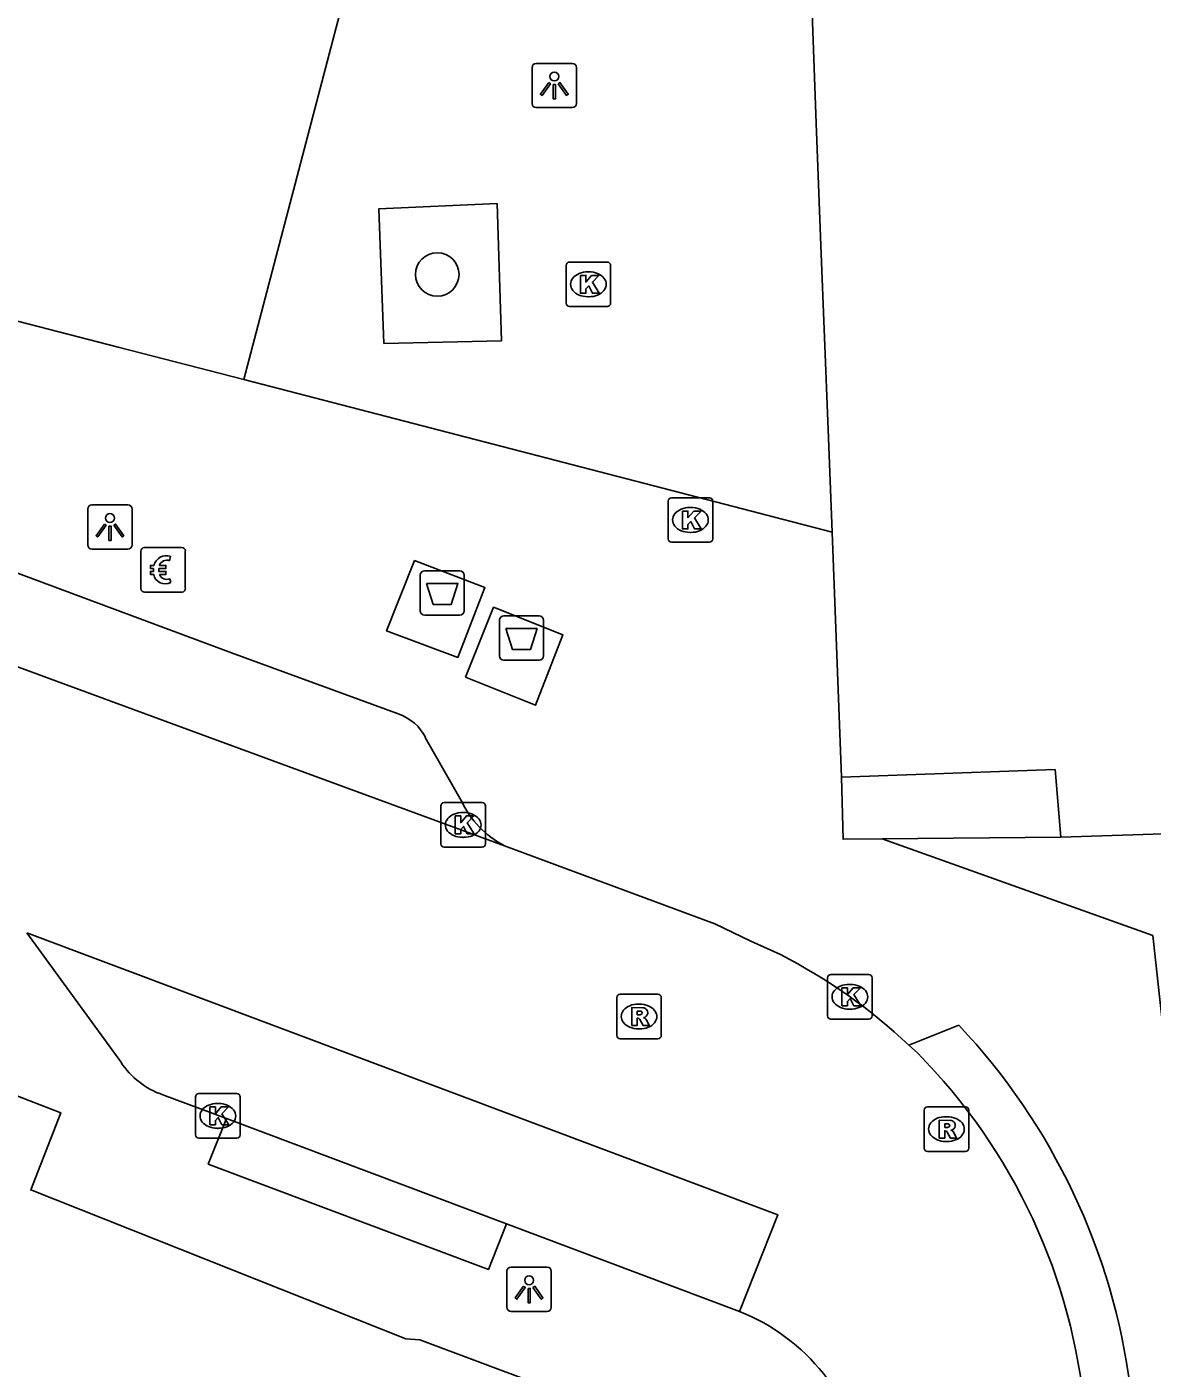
# Model space of a CAD drawing. Extents: x 160664 to 161506, y 382245 to 383288.
# Drawn here: x 161226.63 to 161251.93, y 382834.13 to 382864.29 of the extents above; entities that cross this region are included whole.
import ezdxf

# ---------------------------------------------------------------- set-up
doc = ezdxf.new("R2010")
doc.units = 0
for name, color, linetype in [('IMGEO_Afval_apart_plaats', 7, 'Continuous'), ('IMGEO_Betaalautomaat', 7, 'Continuous'), ('IMGEO_Boom', 7, 'Continuous'), ('IMGEO_Kolk', 7, 'Continuous'), ('IMGEO_Lichtpunt', 7, 'Continuous'), ('IMGEO_Pand', 7, 'Continuous'), ('IMGEO_Pand_overbouw', 7, 'Continuous'), ('IMGEO_Rijbaan_lokaal_open', 7, 'Continuous'), ('IMGEO_Rioolput', 7, 'Continuous'), ('IMGEO_Voetpad_gesloten', 7, 'Continuous'), ('IMGEO_Voetpad_open', 7, 'Continuous')]:
    doc.layers.add(name, color=color, linetype=linetype)

msp = doc.modelspace()

# ---------------------------------------------------------------- linework, layer by layer
at = {"layer": 'IMGEO_Afval_apart_plaats'}
for p, q in [((161235.576, 382852.061), (161236.366, 382852.061)), ((161236.366, 382852.061), (161235.576, 382852.061)), ((161235.476, 382851.161), (161235.476, 382851.961)), ((161235.476, 382851.961), (161235.476, 382851.161)), ((161236.466, 382851.961), (161236.466, 382851.161)), ((161236.466, 382851.161), (161236.466, 382851.961)), ((161236.366, 382851.061), (161235.576, 382851.061)), ((161235.576, 382851.061), (161236.366, 382851.061)), ((161237.257, 382850.146), (161237.257, 382850.946)), ((161237.257, 382850.946), (161237.257, 382850.146)), ((161237.357, 382851.046), (161238.147, 382851.046)), ((161238.147, 382851.046), (161237.357, 382851.046)), ((161238.247, 382850.946), (161238.247, 382850.146)), ((161238.247, 382850.146), (161238.247, 382850.946)), ((161238.147, 382850.046), (161237.357, 382850.046)), ((161237.357, 382850.046), (161238.147, 382850.046))]:
    msp.add_line(p, q, dxfattribs=at)
for points in [[(161235.619, 382851.775), (161236.323, 382851.775), (161236.174, 382851.305), (161235.768, 382851.305), (161235.619, 382851.775)], [(161237.4, 382850.76), (161238.104, 382850.76), (161237.955, 382850.29), (161237.549, 382850.29), (161237.4, 382850.76)]]:
    msp.add_lwpolyline(points, dxfattribs=at)
for centre, start, end in [((161235.576, 382851.961), 90, 180), ((161235.576, 382851.961), 90, 180), ((161236.366, 382851.961), 0, 90), ((161236.366, 382851.961), 360, 90), ((161235.576, 382851.161), 180, 270), ((161235.576, 382851.161), 180, 270), ((161236.366, 382851.161), 270, 0), ((161236.366, 382851.161), 270, 0), ((161237.357, 382850.946), 90, 180), ((161237.357, 382850.946), 90, 180), ((161238.147, 382850.946), 0, 90), ((161238.147, 382850.946), 360, 90), ((161237.357, 382850.146), 180, 270), ((161237.357, 382850.146), 180, 270), ((161238.147, 382850.146), 270, 0), ((161238.147, 382850.146), 270, 0)]:
    msp.add_arc(centre, 0.1, start, end, dxfattribs=at)
at = {"layer": 'IMGEO_Betaalautomaat'}
for p, q in [((161229.269, 382852.581), (161230.11, 382852.581)), ((161230.11, 382852.581), (161229.269, 382852.581)), ((161229.194, 382851.657), (161229.194, 382852.498)), ((161229.194, 382852.498), (161229.194, 382851.657)), ((161229.856, 382852.386), (161229.839, 382852.286)), ((161230.193, 382852.507), (161230.193, 382851.666)), ((161230.193, 382851.666), (161230.193, 382852.507)), ((161229.477, 382852.045), (161229.477, 382852.113)), ((161229.598, 382852.113), (161229.598, 382852.045)), ((161229.843, 382851.88), (161229.865, 382851.793)), ((161230.119, 382851.582), (161229.278, 382851.582)), ((161229.278, 382851.582), (161230.119, 382851.582))]:
    msp.add_line(p, q, dxfattribs=at)
for points in [[(161229.477, 382852.113), (161229.408, 382852.113), (161229.408, 382852.182), (161229.487, 382852.182)], [(161229.482, 382851.976), (161229.408, 382851.976), (161229.408, 382852.045), (161229.477, 382852.045)], [(161229.609, 382852.182), (161229.756, 382852.182), (161229.756, 382852.113), (161229.598, 382852.113)], [(161229.598, 382852.045), (161229.756, 382852.045), (161229.756, 382851.976), (161229.612, 382851.976)]]:
    msp.add_lwpolyline(points, dxfattribs=at)
for centre, radius, start, end in [((161229.272, 382852.504), 0.0779, 92.4484, 184.2845), ((161229.272, 382852.504), 0.0779, 92.4484, 184.2845), ((161230.116, 382852.504), 0.0779, 2.4484, 94.2845), ((161230.116, 382852.504), 0.0779, 2.4484, 94.2845), ((161229.77, 382852.106), 0.293, 73.014, 165.0139), ((161229.776, 382852.119), 0.179, 69.3236, 159.5683), ((161229.743, 382852.031), 0.267, 191.8096, 297.0389), ((161229.776, 382852.046), 0.179, 202.7625, 291.8693), ((161229.272, 382851.66), 0.0779, 182.4484, 274.2845), ((161229.272, 382851.66), 0.0779, 182.4484, 274.2845), ((161230.116, 382851.66), 0.0779, 272.4484, 4.2845), ((161230.116, 382851.66), 0.0779, 272.4484, 4.2845)]:
    msp.add_arc(centre, radius, start, end, dxfattribs=at)
at = {"layer": 'IMGEO_Boom'}
msp.add_circle((161235.859, 382858.724), 0.489, dxfattribs=at)
at = {"layer": 'IMGEO_Kolk'}
for p, q in [((161238.756, 382858.076), (161238.756, 382858.928)), ((161238.831, 382859.002), (161239.683, 382859.002)), ((161239.757, 382858.928), (161239.757, 382858.076)), ((161239.244, 382858.782), (161239.269, 382858.782)), ((161239.267, 382858.222), (161239.242, 382858.222)), ((161239.683, 382858.002), (161238.831, 382858.002)), ((161241.051, 382852.776), (161241.051, 382853.628)), ((161241.126, 382853.702), (161241.978, 382853.702)), ((161241.539, 382853.482), (161241.564, 382853.482)), ((161242.052, 382853.628), (161242.052, 382852.776)), ((161241.562, 382852.922), (161241.537, 382852.922)), ((161241.978, 382852.702), (161241.126, 382852.702)), ((161236.016, 382846.845), (161236.868, 382846.845)), ((161235.941, 382845.919), (161235.941, 382846.771)), ((161236.429, 382846.625), (161236.454, 382846.625)), ((161236.942, 382846.771), (161236.942, 382845.919)), ((161236.452, 382846.065), (161236.427, 382846.065)), ((161236.868, 382845.845), (161236.016, 382845.845)), ((161244.711, 382842.979), (161245.563, 382842.979)), ((161244.636, 382842.053), (161244.636, 382842.905)), ((161245.124, 382842.759), (161245.149, 382842.759)), ((161245.637, 382842.905), (161245.637, 382842.053)), ((161245.147, 382842.199), (161245.122, 382842.199)), ((161245.563, 382841.979), (161244.711, 382841.979)), ((161230.424, 382839.375), (161230.424, 382840.227)), ((161230.499, 382840.301), (161231.351, 382840.301)), ((161231.425, 382840.227), (161231.425, 382839.375)), ((161230.912, 382840.081), (161230.937, 382840.081)), ((161230.935, 382839.521), (161230.91, 382839.521)), ((161231.351, 382839.301), (161230.499, 382839.301))]:
    msp.add_line(p, q, dxfattribs=at)
for points in [[(161238.756, 382858.076), (161238.756, 382858.928)], [(161238.831, 382859.002), (161239.683, 382859.002)], [(161239.757, 382858.928), (161239.757, 382858.076)], [(161239.077, 382858.702), (161239.2, 382858.702), (161239.2, 382858.551), (161239.33, 382858.702), (161239.494, 382858.702), (161239.348, 382858.551), (161239.501, 382858.302), (161239.349, 382858.302), (161239.264, 382858.466), (161239.2, 382858.399), (161239.2, 382858.302), (161239.077, 382858.302), (161239.077, 382858.702)], [(161239.683, 382858.002), (161238.831, 382858.002)], [(161241.051, 382852.776), (161241.051, 382853.628)], [(161241.126, 382853.702), (161241.978, 382853.702)], [(161242.052, 382853.628), (161242.052, 382852.776)], [(161241.372, 382853.402), (161241.495, 382853.402), (161241.495, 382853.251), (161241.625, 382853.402), (161241.789, 382853.402), (161241.643, 382853.251), (161241.796, 382853.002), (161241.644, 382853.002), (161241.559, 382853.166), (161241.495, 382853.099), (161241.495, 382853.002), (161241.372, 382853.002), (161241.372, 382853.402)], [(161241.978, 382852.702), (161241.126, 382852.702)], [(161236.016, 382846.845), (161236.868, 382846.845)], [(161235.941, 382845.919), (161235.941, 382846.771)], [(161236.262, 382846.545), (161236.385, 382846.545), (161236.385, 382846.394), (161236.515, 382846.545), (161236.679, 382846.545), (161236.533, 382846.394), (161236.686, 382846.145), (161236.534, 382846.145), (161236.449, 382846.309), (161236.385, 382846.242), (161236.385, 382846.145), (161236.262, 382846.145), (161236.262, 382846.545)], [(161236.942, 382846.771), (161236.942, 382845.919)], [(161236.868, 382845.845), (161236.016, 382845.845)], [(161244.711, 382842.979), (161245.563, 382842.979)], [(161244.636, 382842.053), (161244.636, 382842.905)], [(161244.957, 382842.679), (161245.08, 382842.679), (161245.08, 382842.528), (161245.21, 382842.679), (161245.374, 382842.679), (161245.228, 382842.528), (161245.381, 382842.279), (161245.229, 382842.279), (161245.144, 382842.443), (161245.08, 382842.376), (161245.08, 382842.279), (161244.957, 382842.279), (161244.957, 382842.679)], [(161245.637, 382842.905), (161245.637, 382842.053)], [(161245.563, 382841.979), (161244.711, 382841.979)], [(161230.424, 382839.375), (161230.424, 382840.227)], [(161230.499, 382840.301), (161231.351, 382840.301)], [(161231.425, 382840.227), (161231.425, 382839.375)], [(161230.745, 382840.001), (161230.868, 382840.001), (161230.868, 382839.85), (161230.998, 382840.001), (161231.162, 382840.001), (161231.016, 382839.85), (161231.169, 382839.601), (161231.017, 382839.601), (161230.932, 382839.765), (161230.868, 382839.698), (161230.868, 382839.601), (161230.745, 382839.601), (161230.745, 382840.001)], [(161231.351, 382839.301), (161230.499, 382839.301)]]:
    msp.add_lwpolyline(points, dxfattribs=at)
for centre, start, end in [((161238.833, 382858.926), 91.552, 178.448), ((161238.833, 382858.926), 91.552, 178.448), ((161239.681, 382858.926), 1.552, 88.448), ((161239.681, 382858.926), 1.552, 88.448), ((161238.833, 382858.078), 181.552, 268.448), ((161238.833, 382858.078), 181.552, 268.448), ((161239.681, 382858.078), 271.552, 358.448), ((161239.681, 382858.078), 271.552, 358.448), ((161241.128, 382853.626), 91.552, 178.448), ((161241.128, 382853.626), 91.552, 178.448), ((161241.976, 382853.626), 1.552, 88.448), ((161241.976, 382853.626), 1.552, 88.448), ((161241.128, 382852.778), 181.552, 268.448), ((161241.128, 382852.778), 181.552, 268.448), ((161241.976, 382852.778), 271.552, 358.448), ((161241.976, 382852.778), 271.552, 358.448), ((161236.018, 382846.769), 91.552, 178.448), ((161236.018, 382846.769), 91.552, 178.448), ((161236.866, 382846.769), 1.552, 88.448), ((161236.866, 382846.769), 1.552, 88.448), ((161236.018, 382845.921), 181.552, 268.448), ((161236.018, 382845.921), 181.552, 268.448), ((161236.866, 382845.921), 271.552, 358.448), ((161236.866, 382845.921), 271.552, 358.448), ((161244.713, 382842.903), 91.552, 178.448), ((161244.713, 382842.903), 91.552, 178.448), ((161245.561, 382842.903), 1.552, 88.448), ((161245.561, 382842.903), 1.552, 88.448), ((161244.713, 382842.055), 181.552, 268.448), ((161244.713, 382842.055), 181.552, 268.448), ((161245.561, 382842.055), 271.552, 358.448), ((161245.561, 382842.055), 271.552, 358.448), ((161230.501, 382840.225), 91.552, 178.448), ((161230.501, 382840.225), 91.552, 178.448), ((161231.349, 382840.225), 1.552, 88.448), ((161231.349, 382840.225), 1.552, 88.448), ((161230.501, 382839.377), 181.552, 268.448), ((161230.501, 382839.377), 181.552, 268.448), ((161231.349, 382839.377), 271.552, 358.448), ((161231.349, 382839.377), 271.552, 358.448)]:
    msp.add_arc(centre, 0.0765, start, end, dxfattribs=at)
for centre, major_axis, ratio, start_param, end_param in [((161239.243, 382858.502), (-0.387, 0.002), 0.722429, 4.712389, 7.853982), ((161239.268, 382858.502), (-0.39, 0.002), 0.717154, 1.570796, 4.712389), ((161241.538, 382853.202), (-0.387, 0.002), 0.722429, 4.712389, 7.853982), ((161241.563, 382853.202), (-0.39, 0.002), 0.717154, 1.570796, 4.712389), ((161236.428, 382846.345), (-0.387, 0.002), 0.722429, 4.712389, 7.853982), ((161236.453, 382846.345), (-0.39, 0.002), 0.717154, 1.570796, 4.712389), ((161245.123, 382842.479), (-0.387, 0.002), 0.722429, 4.712389, 7.853982), ((161245.148, 382842.479), (-0.39, 0.002), 0.717154, 1.570796, 4.712389), ((161230.911, 382839.801), (-0.387, 0.002), 0.722429, 4.712389, 7.853982), ((161230.936, 382839.801), (-0.39, 0.002), 0.717154, 1.570796, 4.712389)]:
    msp.add_ellipse(centre, major_axis=major_axis, ratio=ratio, start_param=start_param, end_param=end_param, dxfattribs=at)
at = {"layer": 'IMGEO_Lichtpunt'}
for p, q in [((161238.893, 382863.471), (161238.085, 382863.471)), ((161238.893, 382863.471), (161238.085, 382863.471)), ((161237.991, 382863.376), (161237.991, 382862.569)), ((161237.991, 382863.376), (161237.991, 382862.569)), ((161238.987, 382862.569), (161238.987, 382863.376)), ((161238.987, 382862.569), (161238.987, 382863.376)), ((161238.085, 382862.475), (161238.893, 382862.475)), ((161238.085, 382862.475), (161238.893, 382862.475)), ((161228.901, 382853.542), (161228.093, 382853.542)), ((161228.901, 382853.542), (161228.093, 382853.542)), ((161227.999, 382853.447), (161227.999, 382852.64)), ((161227.999, 382853.447), (161227.999, 382852.64)), ((161228.995, 382852.64), (161228.995, 382853.447)), ((161228.995, 382852.64), (161228.995, 382853.447)), ((161228.093, 382852.546), (161228.901, 382852.546)), ((161228.093, 382852.546), (161228.901, 382852.546)), ((161237.425, 382836.306), (161237.425, 382835.499)), ((161237.425, 382836.306), (161237.425, 382835.499)), ((161238.327, 382836.401), (161237.519, 382836.401)), ((161238.327, 382836.401), (161237.519, 382836.401)), ((161238.421, 382835.499), (161238.421, 382836.306)), ((161238.421, 382835.499), (161238.421, 382836.306)), ((161237.519, 382835.405), (161238.327, 382835.405)), ((161237.519, 382835.405), (161238.327, 382835.405))]:
    msp.add_line(p, q, dxfattribs=at)
for points in [[(161238.365, 382863.04), (161238.404, 382863.012), (161238.216, 382862.75), (161238.178, 382862.777), (161238.365, 382863.04)], [(161238.467, 382862.992), (161238.514, 382862.992), (161238.514, 382862.67), (161238.467, 382862.67), (161238.467, 382862.992)], [(161238.577, 382863.012), (161238.615, 382863.039), (161238.802, 382862.777), (161238.763, 382862.749), (161238.577, 382863.012)], [(161228.373, 382853.111), (161228.412, 382853.083), (161228.224, 382852.821), (161228.186, 382852.848), (161228.373, 382853.111)], [(161228.475, 382853.063), (161228.522, 382853.063), (161228.522, 382852.741), (161228.475, 382852.741), (161228.475, 382853.063)], [(161228.585, 382853.083), (161228.623, 382853.11), (161228.81, 382852.848), (161228.771, 382852.82), (161228.585, 382853.083)], [(161237.799, 382835.97), (161237.838, 382835.942), (161237.65, 382835.68), (161237.612, 382835.707), (161237.799, 382835.97)], [(161237.901, 382835.922), (161237.948, 382835.922), (161237.948, 382835.6), (161237.901, 382835.6), (161237.901, 382835.922)], [(161238.011, 382835.942), (161238.049, 382835.969), (161238.236, 382835.707), (161238.197, 382835.679), (161238.011, 382835.942)]]:
    msp.add_lwpolyline(points, dxfattribs=at)
for centre in [(161238.49, 382863.174), (161228.498, 382853.245), (161237.924, 382836.104)]:
    msp.add_circle(centre, 0.0994, dxfattribs=at)
for centre, start, end in [((161238.085, 382863.376), 90, 180), ((161238.085, 382863.376), 90, 180), ((161238.893, 382863.376), 0, 90), ((161238.893, 382863.376), 0, 90), ((161238.085, 382862.569), 180, 270), ((161238.085, 382862.569), 180, 270), ((161238.893, 382862.569), 270, 0), ((161238.893, 382862.569), 270, 360), ((161228.093, 382853.447), 90, 180), ((161228.093, 382853.447), 90, 180), ((161228.901, 382853.447), 0, 90), ((161228.901, 382853.447), 0, 90), ((161228.093, 382852.64), 180, 270), ((161228.093, 382852.64), 180, 270), ((161228.901, 382852.64), 270, 0), ((161228.901, 382852.64), 270, 360), ((161237.519, 382836.306), 90, 180), ((161237.519, 382836.306), 90, 180), ((161238.327, 382836.306), 0, 90), ((161238.327, 382836.306), 0, 90), ((161237.519, 382835.499), 180, 270), ((161237.519, 382835.499), 180, 270), ((161238.327, 382835.499), 270, 0), ((161238.327, 382835.499), 270, 360)]:
    msp.add_arc(centre, 0.0946, start, end, dxfattribs=at)
at = {"layer": 'IMGEO_Pand'}
for points in [[(161244.735, 382852.928), (161244.645, 382855.239), (161244.482, 382859.373), (161244.38, 382862.124), (161244.226, 382866.266), (161244.122, 382869.007), (161243.964, 382873.166), (161243.86, 382875.932), (161243.706, 382880.063), (161243.603, 382882.802), (161243.448, 382886.955), (161243.349, 382889.685), (161243.198, 382893.843), (161243.097, 382896.639), (161242.945, 382900.758), (161242.845, 382903.476), (161242.692, 382907.633), (161242.503, 382911.79)], [(161234.744, 382869.554), (161234.952, 382869.5), (161234.222, 382866.715), (161231.511, 382856.364)], [(161185.655, 382868.227), (161191.219, 382866.746), (161195.266, 382865.7), (161197.929, 382865.011), (161201.968, 382863.97), (161204.612, 382863.289), (161208.643, 382862.248), (161211.294, 382861.564), (161215.316, 382860.529), (161217.986, 382859.841), (161222.003, 382858.807), (161224.643, 382858.128), (161228.68, 382857.091), (161231.511, 382856.364)], [(161244.952, 382847.422), (161244.735, 382852.928)], [(161257.305, 382853.02), (161257.496, 382847.913), (161252.374, 382847.717), (161252.419, 382846.154), (161249.877, 382846.066)], [(161244.952, 382847.422), (161249.752, 382847.588), (161249.877, 382846.066)]]:
    msp.add_lwpolyline(points, dxfattribs=at)
at = {"layer": 'IMGEO_Pand_overbouw'}
msp.add_lwpolyline([(161244.952, 382847.422), (161244.985, 382846.021), (161245.866, 382846.029), (161249.877, 382846.066), (161249.752, 382847.588)], close=True, dxfattribs=at)
at = {"layer": 'IMGEO_Rijbaan_lokaal_open'}
for points in [[(161237.374, 382845.875), (161230.675, 382848.332), (161201.348, 382859.129)], [(161243.573, 382843.428), (161242.906, 382843.729), (161242.1, 382844.122), (161237.374, 382845.875)], [(161242.657, 382835.403), (161243.513, 382837.578), (161226.629, 382843.915)], [(161246.655, 382841.216), (161246.463, 382841.394)]]:
    msp.add_lwpolyline(points, dxfattribs=at)
for centre, radius, start, end in [((161237.776, 382832.121), 12.707, 46.8685, 62.8553), ((161237.276, 382831.928), 13.199, 5.0713, 44.7213), ((161240.957, 382831.139), 4.59, 9.0115, 68.2687)]:
    msp.add_arc(centre, radius, start, end, dxfattribs=at)
at = {"layer": 'IMGEO_Rioolput'}
for p, q in [((161239.895, 382841.61), (161239.895, 382842.462)), ((161239.97, 382842.536), (161240.822, 382842.536)), ((161240.896, 382842.462), (161240.896, 382841.61)), ((161240.383, 382842.316), (161240.408, 382842.316)), ((161240.406, 382841.756), (161240.381, 382841.756)), ((161240.822, 382841.536), (161239.97, 382841.536)), ((161246.808, 382839.077), (161246.808, 382839.929)), ((161246.883, 382840.003), (161247.735, 382840.003)), ((161247.809, 382839.929), (161247.809, 382839.077)), ((161247.296, 382839.783), (161247.321, 382839.783)), ((161247.735, 382839.003), (161246.883, 382839.003)), ((161247.319, 382839.223), (161247.294, 382839.223))]:
    msp.add_line(p, q, dxfattribs=at)
for points in [[(161239.895, 382841.61), (161239.895, 382842.462)], [(161239.97, 382842.536), (161240.822, 382842.536)], [(161240.896, 382842.462), (161240.896, 382841.61)], [(161240.484, 382842.234), (161240.232, 382842.236), (161240.232, 382841.836)], [(161240.41, 382842.155), (161240.356, 382842.155), (161240.356, 382842.074)], [(161240.356, 382842.074), (161240.408, 382842.074)], [(161240.232, 382841.836), (161240.356, 382841.836), (161240.356, 382841.998), (161240.367, 382841.998)], [(161240.414, 382841.969), (161240.485, 382841.836), (161240.625, 382841.836), (161240.56, 382841.962)], [(161240.822, 382841.536), (161239.97, 382841.536)], [(161246.808, 382839.077), (161246.808, 382839.929)], [(161246.883, 382840.003), (161247.735, 382840.003)], [(161247.809, 382839.929), (161247.809, 382839.077)], [(161247.397, 382839.701), (161247.145, 382839.703), (161247.145, 382839.303)], [(161247.323, 382839.622), (161247.269, 382839.622), (161247.269, 382839.541)], [(161247.145, 382839.303), (161247.269, 382839.303), (161247.269, 382839.465), (161247.28, 382839.465)], [(161247.269, 382839.541), (161247.321, 382839.541)], [(161247.327, 382839.436), (161247.398, 382839.303), (161247.538, 382839.303), (161247.473, 382839.429)], [(161247.735, 382839.003), (161246.883, 382839.003)]]:
    msp.add_lwpolyline(points, dxfattribs=at)
for centre, radius, start, end in [((161239.972, 382842.46), 0.0765, 91.552, 178.448), ((161239.972, 382842.46), 0.0765, 91.552, 178.448), ((161240.82, 382842.46), 0.0765, 1.552, 88.448), ((161240.82, 382842.46), 0.0765, 1.552, 88.448), ((161240.392, 382842.263), 0.19, 274.7715, 282.9687), ((161240.416, 382842.059), 0.0964, 77.0061, 93.1865), ((161240.43, 382842.116), 0.0378, 276.6634, 79.6772), ((161240.483, 382842.124), 0.109, 350.3612, 89.416), ((161240.481, 382842.124), 0.112, 277.5842, 350.9817), ((161240.366, 382841.945), 0.0533, 26.0293, 88.6989), ((161240.465, 382841.909), 0.108, 29.5134, 73.7905), ((161239.972, 382841.612), 0.0765, 181.552, 268.448), ((161239.972, 382841.612), 0.0765, 181.552, 268.448), ((161240.82, 382841.612), 0.0765, 271.552, 358.448), ((161240.82, 382841.612), 0.0765, 271.552, 358.448), ((161246.885, 382839.927), 0.0765, 91.552, 178.448), ((161246.885, 382839.927), 0.0765, 91.552, 178.448), ((161247.733, 382839.927), 0.0765, 1.552, 88.448), ((161247.733, 382839.927), 0.0765, 1.552, 88.448), ((161247.329, 382839.526), 0.0964, 77.0061, 93.1865), ((161247.343, 382839.583), 0.0378, 276.6634, 79.6772), ((161247.396, 382839.591), 0.109, 350.3612, 89.416), ((161247.279, 382839.412), 0.0533, 26.0293, 88.6989), ((161247.305, 382839.73), 0.19, 274.7715, 282.9687), ((161247.394, 382839.591), 0.112, 277.5842, 350.9817), ((161247.378, 382839.376), 0.108, 29.5134, 73.7905), ((161246.885, 382839.079), 0.0765, 181.552, 268.448), ((161246.885, 382839.079), 0.0765, 181.552, 268.448), ((161247.733, 382839.079), 0.0765, 271.552, 358.448), ((161247.733, 382839.079), 0.0765, 271.552, 358.448)]:
    msp.add_arc(centre, radius, start, end, dxfattribs=at)
for centre, major_axis, ratio, start_param, end_param in [((161240.382, 382842.036), (-0.387, 0.002), 0.722429, 4.712389, 7.853982), ((161240.407, 382842.036), (-0.39, 0.002), 0.717154, 1.570796, 4.712389), ((161247.295, 382839.503), (-0.387, 0.002), 0.722429, 4.712389, 7.853982), ((161247.32, 382839.503), (-0.39, 0.002), 0.717154, 1.570796, 4.712389)]:
    msp.add_ellipse(centre, major_axis=major_axis, ratio=ratio, start_param=start_param, end_param=end_param, dxfattribs=at)
at = {"layer": 'IMGEO_Voetpad_gesloten'}
for points in [[(161235.349, 382852.288), (161234.72, 382850.708), (161236.321, 382850.113), (161236.931, 382851.684), (161235.349, 382852.288)], [(161236.497, 382849.669), (161237.126, 382851.24), (161238.683, 382850.616), (161238.068, 382849.037), (161236.497, 382849.669)]]:
    msp.add_lwpolyline(points, dxfattribs=at)
at = {"layer": 'IMGEO_Voetpad_open'}
for points in [[(161194.053, 382864.055), (161194.771, 382863.788), (161231.233, 382850.215), (161234.998, 382848.832)], [(161234.656, 382857.171), (161237.303, 382857.231), (161237.203, 382860.316), (161234.545, 382860.2), (161234.656, 382857.171)], [(161231.511, 382856.364), (161242.722, 382853.451), (161244.735, 382852.928)], [(161235.59, 382848.314), (161236.396, 382846.897)], [(161245.866, 382846.029), (161244.985, 382846.021), (161244.952, 382847.422)], [(161249.877, 382846.066), (161245.866, 382846.029)], [(161245.866, 382846.029), (161251.947, 382843.854), (161252.689, 382837.084)], [(161226.629, 382843.915), (161228.741, 382841.015)], [(161247.586, 382841.839), (161246.463, 382841.394)], [(161247.543, 382790.576), (161243.275, 382831.841), (161235.463, 382834.768), (161235.153, 382834.791), (161226.716, 382838.135), (161227.393, 382839.873), (161225.76, 382840.503), (161226.068, 382841.467)], [(161229.69, 382840.275), (161231.116, 382839.739)], [(161237.413, 382837.37), (161237.01, 382836.347), (161230.709, 382838.718), (161231.116, 382839.739)], [(161231.116, 382839.739), (161237.413, 382837.37)], [(161237.413, 382837.37), (161242.657, 382835.403)]]:
    msp.add_lwpolyline(points, dxfattribs=at)
for centre, radius, start, end in [((161234.667, 382847.856), 1.031, 26.384, 71.2442), ((161238.344, 382847.783), 2.14, 204.443, 243.0364), ((161236.968, 382831.829), 14.593, 7.3072, 43.3114), ((161230.272, 382842), 1.821, 212.7546, 251.3535)]:
    msp.add_arc(centre, radius, start, end, dxfattribs=at)

doc.saveas('drawing.dxf')
